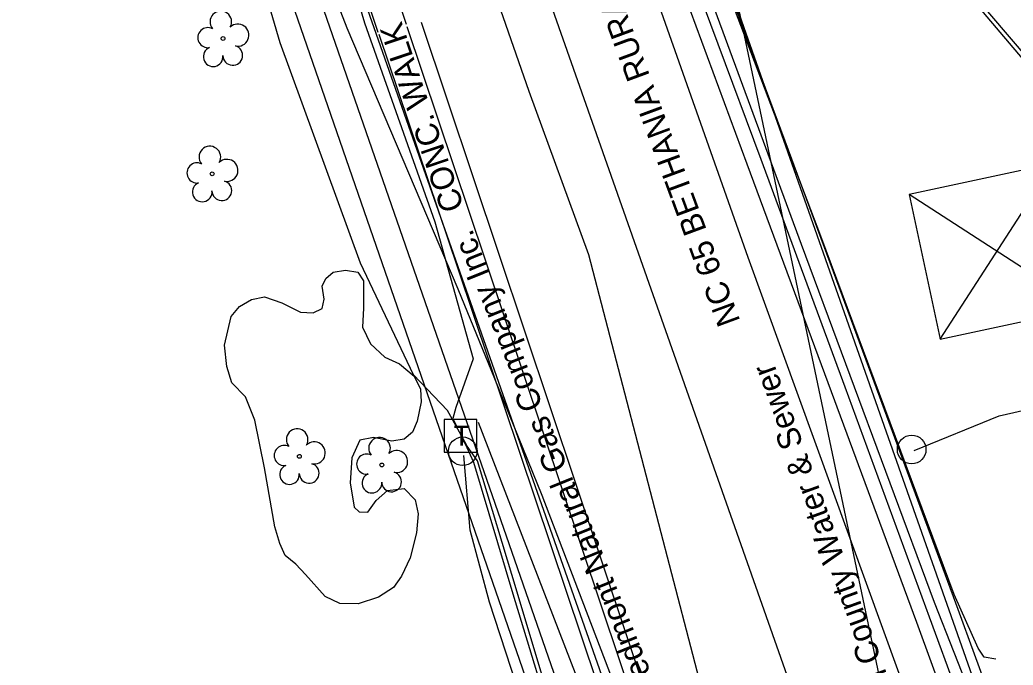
# Model space of a CAD drawing. Extents: x 1614427 to 1617186, y 896524 to 905462.
# Drawn here: x 1616005.3 to 1616176, y 904167.8 to 904278.6 of the extents above; entities that cross this region are included whole.
import ezdxf

# ---------------------------------------------------------------- set-up
doc = ezdxf.new("R2010")
doc.units = 0
for name, color, linetype in [('Exist Horizontal Alignment', 7, 'Continuous'), ('Exist Right of Way Line', 7, 'Continuous'), ('Exist Roads Curbs', 7, 'Continuous'), ('Exist Roads EOP', 7, 'Continuous'), ('Exist Roads EOP Other', 7, 'Continuous'), ('Exist Roads EOP Other Text', 7, 'Continuous'), ('Exist Roads EOP Text', 7, 'Continuous'), ('Exist Structure Minor Pipes RCP 18 Inch', 7, 'Continuous'), ('Exist Utilities Gas UG Line SUE LOS B', 7, 'Continuous'), ('Exist Utilities Gas UG Line SUE LOS B Text', 7, 'Continuous'), ('Exist Utilities Other Pole CELL', 7, 'Continuous'), ('Exist Utilities Power Tower CELL', 7, 'Continuous'), ('Exist Utilities Power UG Cable SUE LOS B', 7, 'Continuous'), ('Exist Utilities Power UG Cable SUE LOS D', 7, 'Continuous'), ('Exist Utilities Telephone Pedestal CELL', 7, 'Continuous'), ('Exist Utilities Telephone UG Cable SUE LOS B', 7, 'Continuous'), ('Exist Utilities Telephone UG FO SUE LOS B', 7, 'Continuous'), ('Exist Utilities TV UG Cable SUE LOS D', 7, 'Continuous'), ('Exist Utilities TV UG FO Cable SUE LOS B', 7, 'Continuous'), ('Exist Utilities Water UG Line SUE LOS B', 7, 'Continuous'), ('Exist Utilities Water UG Line SUE LOS B Text', 7, 'Continuous'), ('Exist Vegetation Hedge Row', 7, 'Continuous'), ('Exist Vegetation Tree CELL', 7, 'Continuous')]:
    doc.layers.add(name, color=color, linetype=linetype)

# ---------------------------------------------------------------- blocks, each defined once
blk = doc.blocks.new('EXIST UTILITIES TELEPHONE PEDESTAL')
at = {"layer": 'Exist Utilities Telephone Pedestal CELL'}
blk.add_line((0, 0), (0, 0), dxfattribs=at)
blk.add_lwpolyline([(-0.0545, -0.0565), (0.0574, -0.0565), (0.0574, 0.0554), (-0.0545, 0.0554), (-0.0545, -0.0565)], dxfattribs=at)
blk.add_text('T', height=0.0684, dxfattribs=at).set_placement((-0.0226, -0.0343))

msp = doc.modelspace()

# ---------------------------------------------------------------- linework, layer by layer
at = {"layer": 'Exist Horizontal Alignment'}
msp.add_line((1616145.53, 904142.15), (1616079.93, 904328.43), dxfattribs=at)
at = {"layer": 'Exist Right of Way Line'}
for p, q in [((1615887.44, 905426.15), (1616864.55, 900788.06)), ((1616173.83, 904152.11), (1616108.23, 904338.4)), ((1616117.23, 904132.18), (1616051.63, 904318.47))]:
    msp.add_line(p, q, dxfattribs=at)
at = {"layer": 'Exist Roads Curbs'}
msp.add_line((1616057.52, 904320.31), (1616071.65, 904277.84), dxfattribs=at)
for points in [[(1616117.86, 904294.32), (1616132.6, 904254.66), (1616147.03, 904215.59), (1616161.55, 904176.09), (1616175.82, 904137.25), (1616190.47, 904097.09), (1616204.98, 904057.33), (1616219.73, 904016.73), (1616233.88, 903976.63), (1616247.93, 903936.53), (1616261.75, 903896.6), (1616275.82, 903856.12), (1616289.5, 903816.57), (1616303.58, 903775.98), (1616318, 903734.48)], [(1616071.77, 904277.47), (1616085.18, 904237.58), (1616098.48, 904197.94), (1616111.7, 904158.5), (1616117.5, 904141.64)]]:
    msp.add_lwpolyline(points, dxfattribs=at)
at = {"layer": 'Exist Roads EOP'}
for points in [[(1616115.61, 904293.45), (1616130.22, 904253.88), (1616144.71, 904214.78), (1616159.36, 904175.17), (1616173.54, 904136.33), (1616188.19, 904096.22), (1616202.56, 904056.51), (1616217.36, 904015.9), (1616231.52, 903975.89), (1616245.62, 903935.7), (1616259.38, 903895.73), (1616273.35, 903855.36), (1616287.12, 903815.79), (1616301.21, 903775.08), (1616315.66, 903733.58)], [(1616115.61, 904293.45), (1616130.22, 904253.88), (1616144.71, 904214.78), (1616159.36, 904175.17), (1616173.54, 904136.33), (1616188.19, 904096.22), (1616202.56, 904056.51), (1616217.36, 904015.9), (1616231.52, 903975.89), (1616245.62, 903935.7), (1616259.38, 903895.73), (1616273.35, 903855.36), (1616287.12, 903815.79)], [(1616074.22, 904278.19), (1616087.6, 904238.34), (1616100.83, 904198.88), (1616114.11, 904159.22), (1616119.62, 904142.34)]]:
    msp.add_lwpolyline(points, dxfattribs=at)
at = {"layer": 'Exist Roads EOP Other'}
msp.add_line((1616066.88, 904276.41), (1616052.78, 904318.7), dxfattribs=at)
for points in [[(1616122.43, 904296.46), (1616137.34, 904256.3), (1616151.63, 904217.58), (1616166.45, 904177.4), (1616180.52, 904139.04), (1616195.16, 904098.73), (1616209.58, 904059.11), (1616224.45, 904018.46), (1616238.58, 903978.47), (1616252.68, 903938.24), (1616266.45, 903898.41), (1616280.47, 903857.78), (1616294.14, 903818.38), (1616308.3, 903777.63), (1616322.66, 903736.35)], [(1616066.97, 904276.15), (1616080.53, 904235.92), (1616093.82, 904196.35), (1616107.14, 904156.8), (1616112.75, 904140.23)]]:
    msp.add_lwpolyline(points, dxfattribs=at)
at = {"layer": 'Exist Structure Minor Pipes RCP 18 Inch'}
msp.add_line((1616084.02, 904209.5), (1616168.38, 903992.15), dxfattribs=at)
msp.add_line((1616084.02, 904209.5), (1616168.38, 903992.15), dxfattribs=at)
at = {"layer": 'Exist Utilities Gas UG Line SUE LOS B'}
msp.add_lwpolyline([(1616112.81, 904150.47), (1616095.02, 904196.89), (1616086.93, 904216.94), (1616080.62, 904232.37), (1616061.55, 904277.17), (1616053.37, 904298.2), (1616032.55, 904375.26), (1616024.82, 904418.68), (1616016.83, 904469.58), (1616008.07, 904526.35), (1616004.5, 904556.45)], dxfattribs=at)
at = {"layer": 'Exist Utilities Other Pole CELL'}
for centre in [(1616081.39, 904204.52), (1616158.54, 904204.82)]:
    msp.add_circle(centre, 2.46, dxfattribs=at)
at = {"layer": 'Exist Utilities Power Tower CELL'}
msp.add_lwpolyline([(1616163.44, 904223.76), (1616188.29, 904229.1), (1616182.95, 904253.95), (1616158.1, 904248.6), (1616163.44, 904223.76), (1616182.95, 904253.95), (1616188.29, 904229.1), (1616158.1, 904248.6)], dxfattribs=at)
at = {"layer": 'Exist Utilities Power UG Cable SUE LOS B'}
for points in [[(1616158.94, 904204.64), (1616173.6, 904210.61), (1616185.14, 904213.25), (1616193.21, 904215.68), (1616195.33, 904218.7), (1616195.36, 904229.98), (1616188.73, 904256.73), (1616181.41, 904267.46), (1616160.99, 904291.57), (1616139.47, 904327.67), (1616126.95, 904364.1), (1616116.68, 904392.74), (1616109.88, 904408.62)], [(1616251.18, 903948.78), (1616253.44, 903954.26), (1616256.05, 903967.83), (1616255.72, 903991.57), (1616246.33, 904041.11), (1616238.14, 904073.94), (1616217.33, 904136.89), (1616206.18, 904181.46), (1616196.65, 904215.76), (1616195.81, 904229.77), (1616189.23, 904257.04), (1616182.09, 904267.79), (1616161.47, 904291.96), (1616139.96, 904327.82), (1616127.72, 904364.11), (1616117.11, 904392.88), (1616109.92, 904408.61)], [(1615850.39, 904094.27), (1615863.9, 904088.79), (1615901.78, 904075.97), (1615940.62, 904069.74), (1615960.64, 904067.69), (1615979.21, 904068.06), (1616007.56, 904076.64), (1616032.56, 904083.45), (1616059.29, 904090.87), (1616085.68, 904100.71), (1616093.61, 904105.52), (1616099.52, 904112.39), (1616102.28, 904129.68), (1616094.33, 904153), (1616085.98, 904178.59), (1616082.67, 904190.98), (1616081.58, 904203.76)]]:
    msp.add_lwpolyline(points, dxfattribs=at)
at = {"layer": 'Exist Utilities Power UG Cable SUE LOS D'}
msp.add_lwpolyline([(1616236.67, 903748.63), (1616173.38, 903931.36), (1616078.95, 904203.95), (1616024.11, 904362.27)], dxfattribs=at)
at = {"layer": 'Exist Utilities Telephone UG Cable SUE LOS B'}
for points in [[(1616264.73, 903785.56), (1616225.23, 903895.34), (1616215.6, 903922.1), (1616202.44, 903959.77), (1616193.59, 903987.06), (1616171.78, 904048.65), (1616147.44, 904117.95), (1616126.43, 904148.49), (1616103.05, 904238.24), (1616092.8, 904266.31), (1616073.76, 904321.1), (1616067.14, 904333.96), (1616066.19, 904334.49), (1616064.27, 904334.96), (1616057.18, 904332.89), (1616048.96, 904331.57)], [(1616048.33, 904330.8), (1616053.85, 904314.12), (1616064.53, 904278.06), (1616076.61, 904243.93), (1616083.17, 904220.39), (1616080.21, 904212.01), (1616079.68, 904210.16), (1616080.3, 904208.81)], [(1616060.18, 904013.3), (1616051.64, 904048.27), (1616045.75, 904072.82), (1616046, 904073.59), (1616047.09, 904074.14), (1616056.45, 904077.41), (1616076.37, 904085.68), (1616087.72, 904092.48), (1616099.17, 904102.4), (1616105.02, 904109.27), (1616107.22, 904121.45), (1616104.45, 904136.97), (1616098.59, 904154.18), (1616090.72, 904180.29), (1616083.94, 904202.85), (1616081.35, 904206.54)], [(1616081.51, 904206.41), (1616083.24, 904202.62), (1616089.99, 904180.03), (1616097.97, 904153.91), (1616103.76, 904136.91), (1616106.57, 904121.53), (1616104.09, 904109.65), (1616098.94, 904102.77), (1616087.46, 904092.95), (1616076.12, 904086.3), (1616055.76, 904078.32), (1616046.06, 904074.48), (1616045.32, 904073.93), (1616045.03, 904072.97), (1616051.18, 904048.12), (1616058.49, 904013.1)]]:
    msp.add_lwpolyline(points, dxfattribs=at)
at = {"layer": 'Exist Utilities Telephone UG FO SUE LOS B'}
for points in [[(1616172.98, 904168.79), (1616171.02, 904169.17), (1616169.94, 904170.68), (1616165.82, 904179.93), (1616142.94, 904241.46), (1616115.62, 904313.42), (1616094.14, 904373.71), (1616075.4, 904437.07), (1616059.87, 904500.59), (1616050.65, 904559.97)], [(1616227.47, 903998.34), (1616211.12, 904046.11), (1616197.17, 904083.61), (1616180.84, 904129.23), (1616169.23, 904161.39), (1616162.49, 904178.57), (1616139.6, 904240.02), (1616090.77, 904372.44), (1616071.57, 904435.61), (1616056.71, 904499.76), (1616046.9, 904559.71)]]:
    msp.add_lwpolyline(points, dxfattribs=at)
at = {"layer": 'Exist Utilities TV UG Cable SUE LOS D'}
msp.add_lwpolyline([(1616295.86, 903492.41), (1616273.81, 903595.89), (1616240.99, 903749.89), (1616178.16, 903933.06), (1616083.67, 904205.09), (1616028.66, 904363.47)], dxfattribs=at)
at = {"layer": 'Exist Utilities TV UG FO Cable SUE LOS B'}
msp.add_lwpolyline([(1616082.03, 904205.63), (1616078.76, 904211.5), (1616072.95, 904217.64), (1616063.83, 904236.79), (1616050.03, 904274.65), (1616036.99, 904318.99), (1616023.92, 904368.58), (1616017.91, 904371.93), (1615998.76, 904375.92), (1615970.79, 904380.24), (1615936.88, 904384.46), (1615897.53, 904394.73), (1615867.22, 904404.56), (1615863.54, 904407.73), (1615855.35, 904417.46), (1615839.69, 904423.44), (1615819.45, 904426.72), (1615794.88, 904425.22), (1615770.33, 904420), (1615748.51, 904414.05)], dxfattribs=at)
at = {"layer": 'Exist Utilities Water UG Line SUE LOS B'}
msp.add_lwpolyline([(1616526.94, 903118.95), (1616504.59, 903181.23), (1616480.02, 903252.46), (1616446.17, 903345), (1616411.28, 903445.17), (1616385.62, 903515.15), (1616350.02, 903616.87), (1616323.73, 903691.37), (1616291.21, 903786.26), (1616260.45, 903872.07), (1616224.66, 903974.02), (1616192.08, 904066.13), (1616173.94, 904118.11), (1616130.42, 904237.78), (1616097.26, 904331.65), (1616083.48, 904374.45), (1616069.85, 904420.53), (1616059.14, 904458.49), (1616050.85, 904496.39), (1616045.84, 904527.76), (1616030.28, 904669.9)], dxfattribs=at)
at = {"layer": 'Exist Vegetation Hedge Row'}
msp.add_lwpolyline([(1616066.92, 904179.47), (1616063.42, 904178.29), (1616060.29, 904178.37), (1616057.73, 904179.57), (1616054.39, 904183.37), (1616052.72, 904185.14), (1616050.9, 904186.62), (1616049.97, 904188.66), (1616049.09, 904191.52), (1616047.31, 904201.65), (1616045.67, 904209.87), (1616044.07, 904213.85), (1616041.69, 904216.27), (1616040.86, 904219.09), (1616040.47, 904222.76), (1616041.57, 904227.66), (1616043.02, 904229.39), (1616045.1, 904230.55), (1616047.32, 904231.06), (1616050.32, 904230.01), (1616053.51, 904228.39), (1616055.7, 904228.27), (1616057.25, 904229.03), (1616057.58, 904230.63), (1616057.21, 904232.89), (1616057.84, 904234.21), (1616059.13, 904235.27), (1616061.24, 904235.63), (1616063.35, 904235.27), (1616064.31, 904233.76), (1616064.35, 904229.1), (1616064.15, 904225.85), (1616065.54, 904222.99), (1616067.99, 904220.67), (1616070.55, 904219.55), (1616073.02, 904217.4), (1616074.16, 904215.17), (1616074.27, 904213.02), (1616073.54, 904209.67), (1616072.74, 904207.78), (1616071.31, 904206.61), (1616069.21, 904206.27), (1616066.04, 904206.89), (1616063.68, 904206.43), (1616062.35, 904203.38), (1616062.04, 904199.09), (1616062.75, 904194.92), (1616063.59, 904194.09), (1616065.07, 904194.08), (1616066.52, 904196.05), (1616068.49, 904197.76), (1616071.31, 904198.12), (1616073.21, 904196.2), (1616073.71, 904193.77), (1616073.46, 904190.53), (1616072.33, 904186.21), (1616070.89, 904183.06), (1616069.47, 904181.12), (1616066.92, 904179.47)], dxfattribs=at)
at = {"layer": 'Exist Vegetation Tree CELL'}
for p, q in [((1616040.2, 904275.39), (1616040.2, 904275.39)), ((1616038.33, 904252.16), (1616038.33, 904252.16)), ((1616053.32, 904203.64), (1616053.32, 904203.64)), ((1616067.49, 904202.16), (1616067.49, 904202.16))]:
    msp.add_line(p, q, dxfattribs=at)
for centre in [(1616040.2, 904275.39), (1616038.33, 904252.16), (1616053.32, 904203.64), (1616067.49, 904202.16)]:
    msp.add_circle(centre, 0.326, dxfattribs=at)
for centre, radius, start, end in [((1616039.82, 904278.26), 1.86, 330.1651, 219.7134), ((1616037.6, 904275.54), 1.73, 62.6636, 279.3457), ((1616042.75, 904275.98), 1.9, 257.1011, 134.1999), ((1616038.5, 904272.27), 1.69, 111.5671, 6.231), ((1616041.87, 904272.49), 1.7, 181.2822, 74.56), ((1616037.94, 904255.03), 1.86, 330.1651, 219.7134), ((1616040.87, 904252.75), 1.9, 257.1011, 134.1999), ((1616035.72, 904252.31), 1.73, 62.6636, 279.3457), ((1616040, 904249.26), 1.7, 181.2822, 74.56), ((1616036.62, 904249.04), 1.69, 111.5671, 6.231), ((1616052.94, 904206.51), 1.86, 330.1651, 219.7134), ((1616067.1, 904205.03), 1.86, 330.1651, 219.7134), ((1616050.72, 904203.79), 1.73, 62.6636, 279.3457), ((1616055.87, 904204.23), 1.9, 257.1011, 134.1999), ((1616064.88, 904202.31), 1.73, 62.6636, 279.3457), ((1616070.03, 904202.75), 1.9, 257.1011, 134.1999), ((1616051.62, 904200.52), 1.69, 111.5671, 6.231), ((1616055, 904200.74), 1.7, 181.2822, 74.56), ((1616065.78, 904199.04), 1.69, 111.5671, 6.231), ((1616069.16, 904199.26), 1.7, 181.2822, 74.56)]:
    msp.add_arc(centre, radius, start, end, dxfattribs=at)

# ---------------------------------------------------------------- block references
at = {"layer": 'Exist Utilities Telephone Pedestal CELL', "xscale": 50, "yscale": 50}
msp.add_blockref('EXIST UTILITIES TELEPHONE PEDESTAL', (1616080.95, 904207.2), dxfattribs=at)

# ---------------------------------------------------------------- texts
at = {"layer": 'Exist Roads EOP Other Text'}
msp.add_text('CONC. WALK', height=4, rotation=108.6278, dxfattribs=at).set_placement((1616081.66, 904246.4))
at = {"layer": 'Exist Roads EOP Text'}
msp.add_text('NC 65 BETHANIA RURAL HALL RD.', height=4, rotation=110.2637, dxfattribs=at).set_placement((1616129.13, 904226.89))
at = {"layer": 'Exist Utilities Gas UG Line SUE LOS B Text'}
msp.add_text('Piedmont Natural Gas Company Inc.', height=4, rotation=111.9904, dxfattribs=at).set_placement((1616115.54, 904162.11))
at = {"layer": 'Exist Utilities Water UG Line SUE LOS B Text'}
msp.add_text('Forsyth County Water & Sewer', height=4, rotation=109.9854, dxfattribs=at).set_placement((1616159.98, 904150.66))

doc.saveas('drawing.dxf')
